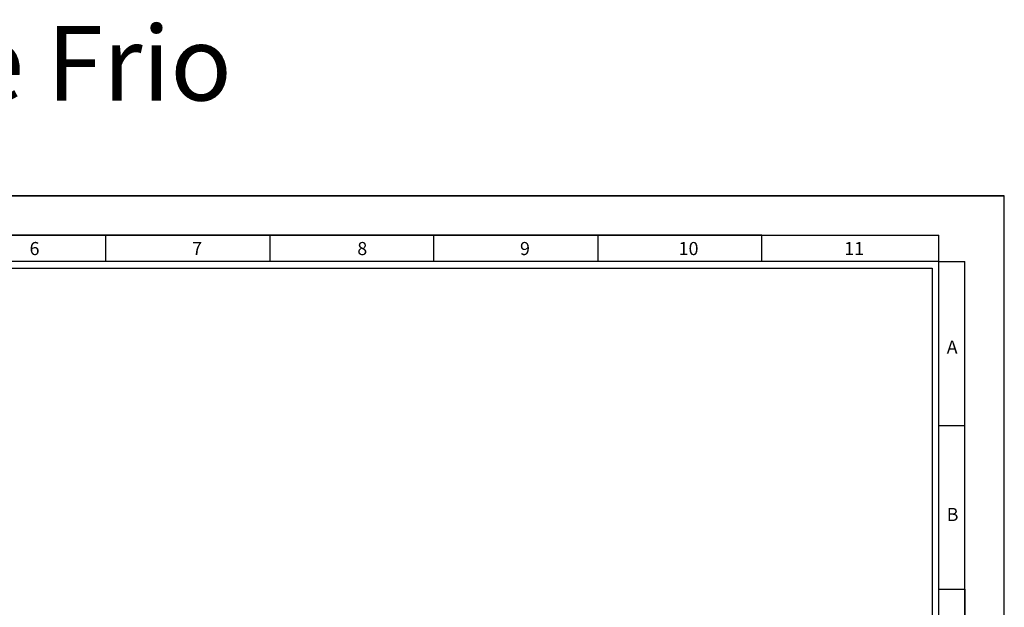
# Model space of a CAD drawing. Header units: millimetres. Extents: x -559 to 10735, y -2326 to 222.
# Tile 631 of 656: x 8466 to 8763, y -1281 to -1104. Entities that reach past the tile are written whole.
import ezdxf

# ---------------------------------------------------------------- set-up
doc = ezdxf.new("R2010")
doc.units = ezdxf.units.MM
doc.header["$LTSCALE"] = 4
doc.layers.add('Modelo', color=251, linetype='Continuous')
doc.layers.add('Titulos de Pagina', color=1, linetype='Continuous')
doc.styles.add('STYLE1', font='txt', dxfattribs={"width": 0.8})

msp = doc.modelspace()

# ---------------------------------------------------------------- linework, layer by layer
at = {"layer": 'Modelo'}
for p, q in [((8175.57, -1157.17), (8762.83, -1157.17)), ((8689.67, -1169.03), (8195.34, -1169.03)), ((8393.07, -1169.03), (8491.94, -1169.03)), ((8491.94, -1176.94), (8491.94, -1169.03)), ((8491.94, -1169.03), (8590.8, -1169.03)), ((8541.37, -1169.03), (8541.37, -1176.94)), ((8590.8, -1176.94), (8590.8, -1169.03)), ((8590.8, -1169.03), (8689.67, -1169.03)), ((8640.23, -1169.03), (8640.23, -1176.94)), ((8689.67, -1176.94), (8689.67, -1169.03)), ((8689.67, -1169.03), (8743.05, -1169.03)), ((8743.05, -1176.94), (8743.05, -1169.03)), ((8743.05, -1176.94), (8750.96, -1176.94)), ((8743.05, -1275.81), (8743.05, -1176.94)), ((8750.96, -1275.81), (8750.96, -1176.94)), ((8743.05, -1226.38), (8750.96, -1226.38)), ((8743.05, -1275.81), (8750.96, -1275.81)), ((8750.96, -1275.81), (8750.96, -1552.63)), ((8750.96, -1374.67), (8750.96, -1275.81))]:
    msp.add_line(p, q, dxfattribs=at)
for points in [[(8175.57, -1572.4), (8762.83, -1572.4), (8762.83, -1157.17), (8175.57, -1157.17)], [(8195.34, -1552.63), (8743.05, -1552.63), (8743.05, -1176.94), (8195.34, -1176.94)], [(8741.08, -1550.65), (8197.32, -1550.65), (8197.32, -1178.92), (8741.08, -1178.92)]]:
    msp.add_lwpolyline(points, close=True, dxfattribs=at)

# ---------------------------------------------------------------- texts
at = {"layer": 'Modelo', "attachment_point": 1}
for s, insert, char_height in [('6', (8468.92, -1171.06), 3.95), ('7', (8517.95, -1171.06), 3.95), ('8', (8567.75, -1171.06), 3.95), ('9', (8616.8, -1171.06), 3.95), ('10', (8664.63, -1171.06), 3.955), ('11', (8714.57, -1171.06), 3.955), ('A', (8745.46, -1200.79), 3.95), ('B', (8745.46, -1251.28), 3.95)]:
    msp.add_mtext_dynamic_manual_height_columns(s, width=54.2922, gutter_width=19.77, heights=[0], dxfattribs=dict(at, insert=insert, char_height=char_height))
at = {"layer": 'Titulos de Pagina', "insert": (8175.57, -1105.93), "char_height": 22.4602, "attachment_point": 1, "style": 'STYLE1'}
msp.add_mtext_dynamic_manual_height_columns('Circuito de Quente e Frio', width=393.4058, gutter_width=112.3, heights=[0], dxfattribs=at)

doc.saveas('drawing.dxf')
